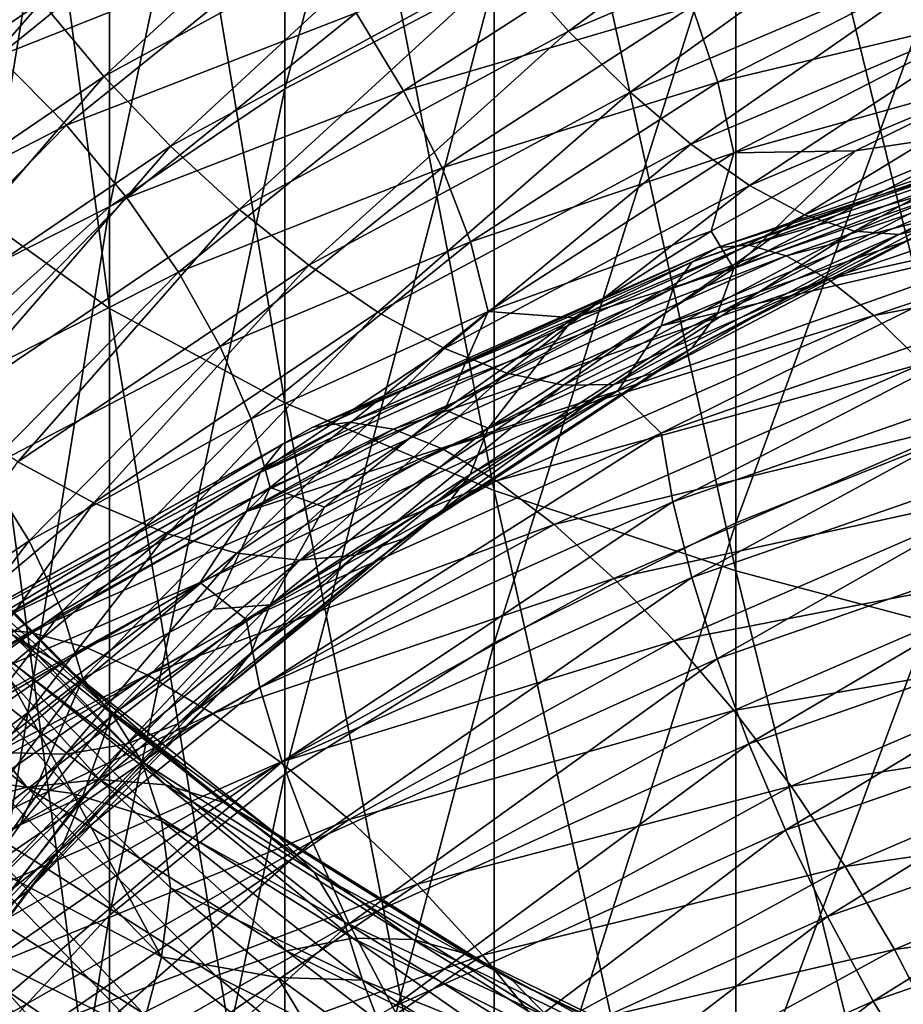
# Model space of a CAD drawing. Header units: metres. Extents: x -44 to 117, y -432 to 89.
# Tile 381 of 656: x -12.07 to -8.52, y -340.28 to -336.32. Entities that reach past the tile are written whole.
import ezdxf

# ---------------------------------------------------------------- set-up
doc = ezdxf.new("R2010")
doc.units = ezdxf.units.M
doc.layers.add('solid_125568', color=7, linetype='CONTINUOUS')

msp = doc.modelspace()

# ---------------------------------------------------------------- linework, layer by layer
at = {"layer": 'solid_125568'}
for points in [[(-11.712595, -337.478668, 233.565659), (-11.712595, -333.595612, 234.607605), (-12.270483, -333.298462, 233.29393)], [(-12.270483, -337.078247, 232.279694), (-11.712595, -337.478668, 233.565659), (-12.270483, -333.298462, 233.29393)], [(-11.007415, -336.59436, 220.563751), (-11.007415, -333.745514, 221.576523), (-10.163809, -333.392059, 220.44133)], [(-10.163809, -336.151947, 219.460175), (-11.007415, -336.59436, 220.563751), (-10.163809, -333.392059, 220.44133)], [(-11.007415, -337.858002, 234.78389), (-11.007415, -333.877106, 235.852097), (-11.712595, -333.595612, 234.607605)], [(-11.712595, -337.478668, 233.565659), (-11.007415, -337.858002, 234.78389), (-11.712595, -333.595612, 234.607605)], [(-11.712595, -337.069153, 221.748047), (-11.712595, -334.124847, 222.794754), (-11.007415, -333.745514, 221.576523)], [(-11.007415, -336.59436, 220.563751), (-11.712595, -337.069153, 221.748047), (-11.007415, -333.745514, 221.576523)], [(-10.163809, -338.211487, 235.919083), (-10.163809, -334.139404, 237.011749), (-11.007415, -333.877106, 235.852097)], [(-11.007415, -337.858002, 234.78389), (-10.163809, -338.211487, 235.919083), (-11.007415, -333.877106, 235.852097)], [(-12.270483, -337.570313, 222.998199), (-12.270483, -334.525269, 224.080719), (-11.712595, -334.124847, 222.794754)], [(-11.712595, -337.069153, 221.748047), (-12.270483, -337.570313, 222.998199), (-11.712595, -334.124847, 222.794754)], [(-9.192389, -338.534668, 236.956955), (-9.192389, -334.379242, 238.071991), (-10.163809, -334.139404, 237.011749)], [(-10.163809, -338.211487, 235.919083), (-9.192389, -338.534668, 236.956955), (-10.163809, -334.139404, 237.011749)], [(-8.105368, -338.823456, 237.88446), (-8.105368, -334.593567, 239.01947), (-9.192389, -334.379242, 238.071991)], [(-9.192389, -338.534668, 236.956955), (-8.105368, -338.823456, 237.88446), (-9.192389, -334.379242, 238.071991)], [(-9.192389, -338.342102, 217.289474), (-9.192389, -335.747467, 218.451218), (-8.105368, -335.386017, 217.549545)], [(-8.105368, -337.910217, 216.419327), (-9.192389, -338.342102, 217.289474), (-8.105368, -335.386017, 217.549545)], [(-11.986084, -336.243469, 873.961182), (-10.566459, -335.467987, 873.052734), (-11.735133, -336.544067, 874.033691)], [(-10.566459, -335.467987, 873.052734), (-10.345218, -335.786377, 873.142334), (-11.735133, -336.544067, 874.033691)], [(-10.109397, -336.086365, 873.280762), (-8.639127, -335.457214, 872.50946), (-9.864882, -336.36203, 873.463074)], [(-8.639127, -335.457214, 872.50946), (-8.43016, -335.750519, 872.707642), (-9.864882, -336.36203, 873.463074)], [(-12.16015, -336.462219, 880.138184), (-11.196254, -335.68103, 879.180115), (-12.46187, -336.203949, 880.102112)], [(-10.943403, -335.979065, 879.186462), (-11.196254, -335.68103, 879.180115), (-12.16015, -336.462219, 880.138184)], [(-10.163809, -338.825348, 218.263168), (-10.163809, -336.151947, 219.460175), (-9.192389, -335.747467, 218.451218)], [(-9.192389, -338.342102, 217.289474), (-10.163809, -338.825348, 218.263168), (-9.192389, -335.747467, 218.451218)], [(-9.864882, -336.36203, 873.463074), (-8.43016, -335.750519, 872.707642), (-9.617528, -336.607452, 873.684326)], [(-8.43016, -335.750519, 872.707642), (-8.218785, -336.013977, 872.944885), (-9.617528, -336.607452, 873.684326)], [(-11.735133, -336.544067, 874.033691), (-10.345218, -335.786377, 873.142334), (-11.467652, -336.824799, 874.154114)], [(-10.345218, -335.786377, 873.142334), (-10.109397, -336.086365, 873.280762), (-11.467652, -336.824799, 874.154114)], [(-12.214495, -335.928741, 873.939941), (-11.986084, -336.243469, 873.961182), (-13.274099, -337.122345, 874.967163)], [(-10.528633, -336.601868, 879.054443), (-9.507037, -335.942139, 878.219788), (-10.719663, -336.288513, 879.143555)], [(-9.367373, -336.262054, 878.099182), (-9.507037, -335.942139, 878.219788), (-10.528633, -336.601868, 879.054443)], [(-11.885511, -336.741058, 880.124817), (-10.943403, -335.979065, 879.186462), (-12.16015, -336.462219, 880.138184)], [(-10.719663, -336.288513, 879.143555), (-10.943403, -335.979065, 879.186462), (-11.885511, -336.741058, 880.124817)], [(-9.617528, -336.607452, 873.684326), (-8.218785, -336.013977, 872.944885), (-9.373111, -336.816589, 873.939697)], [(-8.218785, -336.013977, 872.944885), (-8.009938, -336.24115, 873.21582), (-9.373111, -336.816589, 873.939697)], [(-9.263825, -336.568054, 877.936035), (-8.166642, -336.004028, 877.198425), (-9.367373, -336.262054, 878.099182)], [(-8.110104, -336.291809, 877.000854), (-8.166642, -336.004028, 877.198425), (-9.263825, -336.568054, 877.936035)], [(-11.467652, -336.824799, 874.154114), (-10.109397, -336.086365, 873.280762), (-11.190301, -337.0802, 874.317993)], [(-10.109397, -336.086365, 873.280762), (-9.864882, -336.36203, 873.463074), (-11.190301, -337.0802, 874.317993)], [(-11.007415, -339.353912, 219.328171), (-11.007415, -336.59436, 220.563751), (-10.163809, -336.151947, 219.460175)], [(-10.163809, -338.825348, 218.263168), (-11.007415, -339.353912, 219.328171), (-10.163809, -336.151947, 219.460175)], [(-9.373111, -336.816589, 873.939697), (-8.009938, -336.24115, 873.21582), (-9.137333, -336.98349, 874.224121)], [(-8.009938, -336.24115, 873.21582), (-7.808472, -336.425598, 873.515198), (-9.137333, -336.98349, 874.224121)], [(-13.274099, -337.122345, 874.967163), (-11.986084, -336.243469, 873.961182), (-12.996194, -337.403076, 875.020386)], [(-11.986084, -336.243469, 873.961182), (-11.735133, -336.544067, 874.033691), (-12.996194, -337.403076, 875.020386)], [(-10.373959, -336.911774, 878.922241), (-9.367373, -336.262054, 878.099182), (-10.528633, -336.601868, 879.054443)], [(-9.263825, -336.568054, 877.936035), (-9.367373, -336.262054, 878.099182), (-10.373959, -336.911774, 878.922241)], [(-11.64249, -337.033722, 880.064209), (-10.719663, -336.288513, 879.143555), (-11.885511, -336.741058, 880.124817)], [(-10.528633, -336.601868, 879.054443), (-10.719663, -336.288513, 879.143555), (-11.64249, -337.033722, 880.064209)], [(-9.199697, -336.852509, 877.733154), (-8.110104, -336.291809, 877.000854), (-9.263825, -336.568054, 877.936035)], [(-9.199697, -336.852509, 877.733154), (-8.100217, -336.545166, 876.775818), (-8.110104, -336.291809, 877.000854)], [(-11.190301, -337.0802, 874.317993), (-9.864882, -336.36203, 873.463074), (-10.909706, -337.304871, 874.520874)], [(-9.864882, -336.36203, 873.463074), (-9.617528, -336.607452, 873.684326), (-10.909706, -337.304871, 874.520874)], [(-9.137333, -336.98349, 874.224121), (-7.808472, -336.425598, 873.515198), (-8.915899, -337.102081, 874.532593)], [(-7.808472, -336.425598, 873.515198), (-7.619244, -336.560883, 873.837524), (-8.915899, -337.102081, 874.532593)], [(-11.885511, -336.741058, 880.124817), (-12.16015, -336.462219, 880.138184), (-12.990013, -337.309692, 881.163025)], [(-12.996194, -337.403076, 875.020386), (-11.735133, -336.544067, 874.033691), (-12.699991, -337.662231, 875.120605)], [(-11.735133, -336.544067, 874.033691), (-11.467652, -336.824799, 874.154114), (-12.699991, -337.662231, 875.120605)], [(-9.199697, -336.852509, 877.733154), (-8.71006, -336.843903, 877.16803), (-8.100217, -336.545166, 876.775818)], [(-8.110712, -336.754364, 876.501221), (-8.100217, -336.545166, 876.775818), (-8.71006, -336.843903, 877.16803)], [(-11.712595, -339.921143, 220.471085), (-11.712595, -337.069153, 221.748047), (-11.007415, -336.59436, 220.563751)], [(-11.007415, -339.353912, 219.328171), (-11.712595, -339.921143, 220.471085), (-11.007415, -336.59436, 220.563751)], [(-10.259287, -337.210785, 878.750183), (-9.263825, -336.568054, 877.936035), (-10.373959, -336.911774, 878.922241)], [(-9.199697, -336.852509, 877.733154), (-9.263825, -336.568054, 877.936035), (-10.259287, -337.210785, 878.750183)], [(-8.915899, -337.102081, 874.532593), (-7.619244, -336.560883, 873.837524), (-8.714145, -337.167755, 874.859741)], [(-7.619244, -336.560883, 873.837524), (-7.446818, -336.641968, 874.177185), (-8.714145, -337.167755, 874.859741)], [(-11.435006, -337.33313, 879.959778), (-10.528633, -336.601868, 879.054443), (-11.64249, -337.033722, 880.064209)], [(-10.373959, -336.911774, 878.922241), (-10.528633, -336.601868, 879.054443), (-11.435006, -337.33313, 879.959778)], [(-10.909706, -337.304871, 874.520874), (-9.617528, -336.607452, 873.684326), (-10.632427, -337.493317, 874.758179)], [(-9.617528, -336.607452, 873.684326), (-9.373111, -336.816589, 873.939697), (-10.632427, -337.493317, 874.758179)], [(-7.534161, -336.639679, 867.511414), (-7.617979, -336.688843, 867.164795), (-9.367886, -337.290497, 867.832581)], [(-9.264787, -337.232697, 868.17395), (-7.534161, -336.639679, 867.511414), (-9.367886, -337.290497, 867.832581)], [(-7.430762, -336.641541, 867.866028), (-7.534161, -336.639679, 867.511414), (-9.264787, -337.232697, 868.17395)], [(-9.137591, -337.224335, 868.521606), (-7.430762, -336.641541, 867.866028), (-9.264787, -337.232697, 868.17395)], [(-7.309731, -336.695526, 868.220703), (-7.430762, -336.641541, 867.866028), (-9.137591, -337.224335, 868.521606)], [(-8.714145, -337.167755, 874.859741), (-7.446818, -336.641968, 874.177185), (-8.535539, -337.181274, 875.197998)], [(-7.446818, -336.641968, 874.177185), (-7.294177, -336.669281, 874.526367), (-8.535539, -337.181274, 875.197998)], [(-8.535539, -337.181274, 875.197998), (-7.294177, -336.669281, 874.526367), (-8.383028, -337.144653, 875.539368)], [(-7.617979, -336.688843, 867.164795), (-7.680265, -336.787994, 866.833984), (-9.444481, -337.396393, 867.505432)], [(-9.367886, -337.290497, 867.832581), (-7.617979, -336.688843, 867.164795), (-9.444481, -337.396393, 867.505432)], [(-8.988698, -337.266632, 868.86792), (-7.309731, -336.695526, 868.220703), (-9.137591, -337.224335, 868.521606)], [(-7.173012, -336.802704, 868.567444), (-7.309731, -336.695526, 868.220703), (-8.988698, -337.266632, 868.86792)], [(-12.696613, -337.567841, 881.128357), (-11.885511, -336.741058, 880.124817), (-12.990013, -337.309692, 881.163025)], [(-11.64249, -337.033722, 880.064209), (-11.885511, -336.741058, 880.124817), (-12.696613, -337.567841, 881.128357)], [(-9.200385, -337.317963, 877.231262), (-8.110712, -336.754364, 876.501221), (-8.71006, -336.843903, 877.16803)], [(-8.167758, -336.929169, 876.199036), (-8.110712, -336.754364, 876.501221), (-9.200385, -337.317963, 877.231262)], [(-7.680265, -336.787994, 866.833984), (-7.719001, -336.935669, 866.527649), (-9.492091, -337.548737, 867.200928)], [(-9.444481, -337.396393, 867.505432), (-7.680265, -336.787994, 866.833984), (-9.492091, -337.548737, 867.200928)], [(-12.699991, -337.662231, 875.120605), (-11.467652, -336.824799, 874.154114), (-12.392848, -337.894989, 875.263794)], [(-11.467652, -336.824799, 874.154114), (-11.190301, -337.0802, 874.317993), (-12.392848, -337.894989, 875.263794)], [(-10.632427, -337.493317, 874.758179), (-9.373111, -336.816589, 873.939697), (-10.364949, -337.640015, 875.02533)], [(-9.373111, -336.816589, 873.939697), (-9.137333, -336.98349, 874.224121), (-10.364949, -337.640015, 875.02533)], [(-8.820508, -337.360901, 869.204956), (-7.173012, -336.802704, 868.567444), (-8.988698, -337.266632, 868.86792)], [(-7.022875, -336.96286, 868.898743), (-7.173012, -336.802704, 868.567444), (-8.820508, -337.360901, 869.204956)], [(-10.188274, -337.491486, 878.541321), (-9.199697, -336.852509, 877.733154), (-10.259287, -337.210785, 878.750183)], [(-10.188274, -337.491486, 878.541321), (-9.291583, -337.167999, 877.5849), (-9.199697, -336.852509, 877.733154)], [(-9.200385, -337.317963, 877.231262), (-8.71006, -336.843903, 877.16803), (-9.291583, -337.167999, 877.5849)], [(-9.199697, -336.852509, 877.733154), (-9.291583, -337.167999, 877.5849), (-8.71006, -336.843903, 877.16803)], [(-11.267013, -337.63205, 879.814941), (-10.373959, -336.911774, 878.922241), (-11.435006, -337.33313, 879.959778)], [(-10.259287, -337.210785, 878.750183), (-10.373959, -336.911774, 878.922241), (-11.267013, -337.63205, 879.814941)], [(-9.492091, -337.548737, 867.200928), (-7.719001, -336.935669, 866.527649), (-7.863625, -337.171326, 866.296631)], [(-9.2651, -337.498871, 876.932373), (-8.167758, -336.929169, 876.199036), (-9.200385, -337.317963, 877.231262)], [(-8.259484, -337.059937, 875.875732), (-8.167758, -336.929169, 876.199036), (-9.2651, -337.498871, 876.932373)], [(-10.364949, -337.640015, 875.02533), (-9.137333, -336.98349, 874.224121), (-10.113763, -337.739471, 875.31781)], [(-9.137333, -336.98349, 874.224121), (-8.915899, -337.102081, 874.532593), (-10.113763, -337.739471, 875.31781)], [(-8.635818, -337.507141, 869.52533), (-7.022875, -336.96286, 868.898743), (-8.820508, -337.360901, 869.204956)], [(-6.862891, -337.170868, 869.208069), (-7.022875, -336.96286, 868.898743), (-8.635818, -337.507141, 869.52533)], [(-12.43699, -337.842499, 881.048706), (-11.64249, -337.033722, 880.064209), (-12.696613, -337.567841, 881.128357)], [(-11.435006, -337.33313, 879.959778), (-11.64249, -337.033722, 880.064209), (-12.43699, -337.842499, 881.048706)], [(-12.270483, -340.519897, 221.677521), (-12.270483, -337.570313, 222.998199), (-11.712595, -337.069153, 221.748047)], [(-11.712595, -339.921143, 220.471085), (-12.270483, -340.519897, 221.677521), (-11.712595, -337.069153, 221.748047)], [(-9.369162, -337.638519, 876.614929), (-8.259484, -337.059937, 875.875732), (-9.2651, -337.498871, 876.932373)], [(-8.383028, -337.144653, 875.539368), (-8.259484, -337.059937, 875.875732), (-9.369162, -337.638519, 876.614929)], [(-12.392848, -337.894989, 875.263794), (-11.190301, -337.0802, 874.317993), (-12.082095, -338.096466, 875.445984)], [(-11.712595, -341.266846, 232.218948), (-11.712595, -337.478668, 233.565659), (-12.270483, -337.078247, 232.279694)], [(-12.270483, -340.765686, 230.968811), (-11.712595, -341.266846, 232.218948), (-12.270483, -337.078247, 232.279694)], [(-11.190301, -337.0802, 874.317993), (-10.909706, -337.304871, 874.520874), (-12.082095, -338.096466, 875.445984)], [(-10.113763, -337.739471, 875.31781), (-8.915899, -337.102081, 874.532593), (-9.884914, -337.787506, 875.630493)], [(-8.915899, -337.102081, 874.532593), (-8.714145, -337.167755, 874.859741), (-9.884914, -337.787506, 875.630493)], [(-9.509317, -337.734711, 876.286865), (-8.383028, -337.144653, 875.539368), (-9.369162, -337.638519, 876.614929)], [(-8.535539, -337.181274, 875.197998), (-8.383028, -337.144653, 875.539368), (-9.509317, -337.734711, 876.286865)], [(-10.188274, -337.491486, 878.541321), (-9.843151, -337.516266, 878.025269), (-9.291583, -337.167999, 877.5849)], [(-9.884914, -337.787506, 875.630493), (-8.714145, -337.167755, 874.859741), (-9.682323, -337.785126, 875.956116)], [(-9.200385, -337.317963, 877.231262), (-9.291583, -337.167999, 877.5849), (-9.843151, -337.516266, 878.025269)], [(-8.714145, -337.167755, 874.859741), (-8.535539, -337.181274, 875.197998), (-9.682323, -337.785126, 875.956116)], [(-9.682323, -337.785126, 875.956116), (-8.535539, -337.181274, 875.197998), (-9.509317, -337.734711, 876.286865)], [(-9.666851, -337.810455, 866.993225), (-7.863625, -337.171326, 866.296631), (-9.492737, -337.981079, 866.690491)], [(-9.492091, -337.548737, 867.200928), (-7.863625, -337.171326, 866.296631), (-9.666851, -337.810455, 866.993225)], [(-7.863625, -337.171326, 866.296631), (-7.719538, -337.365662, 866.019226), (-9.492737, -337.981079, 866.690491)], [(-8.439034, -337.700531, 869.822815), (-6.862891, -337.170868, 869.208069), (-8.635818, -337.507141, 869.52533)], [(-11.142473, -337.92337, 879.633057), (-10.259287, -337.210785, 878.750183), (-11.267013, -337.63205, 879.814941)], [(-10.188274, -337.491486, 878.541321), (-10.259287, -337.210785, 878.750183), (-11.142473, -337.92337, 879.633057)], [(-9.264787, -337.232697, 868.17395), (-9.367886, -337.290497, 867.832581), (-11.01575, -338.024719, 868.616516)], [(-10.894495, -337.956696, 868.951477), (-9.264787, -337.232697, 868.17395), (-11.01575, -338.024719, 868.616516)], [(-9.137591, -337.224335, 868.521606), (-9.264787, -337.232697, 868.17395), (-10.894495, -337.956696, 868.951477)], [(-10.744887, -337.936096, 869.290894), (-9.137591, -337.224335, 868.521606), (-10.894495, -337.956696, 868.951477)], [(-8.988698, -337.266632, 868.86792), (-9.137591, -337.224335, 868.521606), (-10.744887, -337.936096, 869.290894)], [(-10.569756, -337.964447, 869.627136), (-8.988698, -337.266632, 868.86792), (-10.744887, -337.936096, 869.290894)], [(-8.820508, -337.360901, 869.204956), (-8.988698, -337.266632, 868.86792), (-10.569756, -337.964447, 869.627136)], [(-12.082095, -338.096466, 875.445984), (-10.909706, -337.304871, 874.520874), (-11.774998, -338.26178, 875.663025)], [(-10.909706, -337.304871, 874.520874), (-10.632427, -337.493317, 874.758179), (-11.774998, -338.26178, 875.663025)], [(-9.367886, -337.290497, 867.832581), (-9.444481, -337.396393, 867.505432), (-11.105821, -338.138672, 868.293701)], [(-11.01575, -338.024719, 868.616516), (-9.367886, -337.290497, 867.832581), (-11.105821, -338.138672, 868.293701)], [(-12.215336, -338.126862, 880.927734), (-11.435006, -337.33313, 879.959778), (-12.43699, -337.842499, 881.048706)], [(-11.267013, -337.63205, 879.814941), (-11.435006, -337.33313, 879.959778), (-12.215336, -338.126862, 880.927734)], [(-10.189034, -337.960175, 878.036926), (-9.200385, -337.317963, 877.231262), (-9.843151, -337.516266, 878.025269)], [(-9.2651, -337.498871, 876.932373), (-9.200385, -337.317963, 877.231262), (-10.189034, -337.960175, 878.036926)], [(-10.371925, -338.043274, 869.952515), (-8.820508, -337.360901, 869.204956), (-10.569756, -337.964447, 869.627136)], [(-8.635818, -337.507141, 869.52533), (-8.820508, -337.360901, 869.204956), (-10.371925, -338.043274, 869.952515)], [(-9.492737, -337.981079, 866.690491), (-7.719538, -337.365662, 866.019226), (-9.445581, -338.257019, 866.489746)], [(-7.719538, -337.365662, 866.019226), (-7.681182, -337.64389, 865.822388), (-9.445581, -338.257019, 866.489746)], [(-9.444481, -337.396393, 867.505432), (-9.492091, -337.548737, 867.200928), (-11.161787, -338.29657, 867.991394)], [(-11.105821, -338.138672, 868.293701), (-9.444481, -337.396393, 867.505432), (-11.161787, -338.29657, 867.991394)], [(-11.774998, -338.26178, 875.663025), (-10.632427, -337.493317, 874.758179), (-11.478757, -338.385956, 875.910889)], [(-11.007415, -341.741638, 233.403259), (-11.007415, -337.858002, 234.78389), (-11.712595, -337.478668, 233.565659)], [(-11.712595, -341.266846, 232.218948), (-11.007415, -341.741638, 233.403259), (-11.712595, -337.478668, 233.565659)], [(-10.632427, -337.493317, 874.758179), (-10.364949, -337.640015, 875.02533), (-11.478757, -338.385956, 875.910889)], [(-11.065353, -338.199982, 879.417603), (-10.188274, -337.491486, 878.541321), (-11.142473, -337.92337, 879.633057)], [(-11.065353, -338.199982, 879.417603), (-10.36273, -337.887268, 878.487976), (-10.188274, -337.491486, 878.541321)], [(-10.154696, -338.172913, 870.259705), (-8.635818, -337.507141, 869.52533), (-10.371925, -338.043274, 869.952515)], [(-10.188274, -337.491486, 878.541321), (-10.36273, -337.887268, 878.487976), (-9.843151, -337.516266, 878.025269)], [(-10.260706, -338.147827, 877.741638), (-9.2651, -337.498871, 876.932373), (-10.189034, -337.960175, 878.036926)], [(-9.369162, -337.638519, 876.614929), (-9.2651, -337.498871, 876.932373), (-10.260706, -338.147827, 877.741638)], [(-8.439034, -337.700531, 869.822815), (-8.635818, -337.507141, 869.52533), (-10.154696, -338.172913, 870.259705)], [(-11.161787, -338.29657, 867.991394), (-9.492091, -337.548737, 867.200928), (-9.666851, -337.810455, 866.993225)], [(-10.189034, -337.960175, 878.036926), (-9.843151, -337.516266, 878.025269), (-10.36273, -337.887268, 878.487976)], [(-12.035876, -338.413971, 880.769165), (-11.267013, -337.63205, 879.814941), (-12.215336, -338.126862, 880.927734)], [(-11.142473, -337.92337, 879.633057), (-11.267013, -337.63205, 879.814941), (-12.035876, -338.413971, 880.769165)], [(-11.478757, -338.385956, 875.910889), (-10.364949, -337.640015, 875.02533), (-11.200575, -338.46402, 876.185364)], [(-10.364949, -337.640015, 875.02533), (-10.113763, -337.739471, 875.31781), (-11.200575, -338.46402, 876.185364)], [(-10.375961, -338.297455, 877.430847), (-9.369162, -337.638519, 876.614929), (-10.260706, -338.147827, 877.741638)], [(-9.509317, -337.734711, 876.286865), (-9.369162, -337.638519, 876.614929), (-10.375961, -338.297455, 877.430847)], [(-9.445581, -338.257019, 866.489746), (-7.681182, -337.64389, 865.822388), (-9.369465, -338.562378, 866.331604)], [(-7.681182, -337.64389, 865.822388), (-7.619295, -337.953674, 865.669983), (-9.369465, -338.562378, 866.331604)], [(-9.923256, -338.348877, 870.54303), (-8.439034, -337.700531, 869.822815), (-10.154696, -338.172913, 870.259705)], [(-8.234959, -337.934998, 870.091736), (-8.439034, -337.700531, 869.822815), (-9.923256, -338.348877, 870.54303)], [(-11.200575, -338.46402, 876.185364), (-10.113763, -337.739471, 875.31781), (-10.947145, -338.49231, 876.481812)], [(-10.113763, -337.739471, 875.31781), (-9.884914, -337.787506, 875.630493), (-10.947145, -338.49231, 876.481812)], [(-10.53119, -338.406433, 877.112183), (-9.509317, -337.734711, 876.286865), (-10.375961, -338.297455, 877.430847)], [(-9.682323, -337.785126, 875.956116), (-9.509317, -337.734711, 876.286865), (-10.53119, -338.406433, 877.112183)], [(-10.947145, -338.49231, 876.481812), (-9.884914, -337.787506, 875.630493), (-10.72279, -338.47226, 876.793274)], [(-10.72279, -338.47226, 876.793274), (-9.682323, -337.785126, 875.956116), (-10.53119, -338.406433, 877.112183)], [(-9.884914, -337.787506, 875.630493), (-9.682323, -337.785126, 875.956116), (-10.72279, -338.47226, 876.793274)], [(-11.347314, -338.582611, 867.804016), (-9.666851, -337.810455, 866.993225), (-11.162535, -338.731628, 867.478516)], [(-11.161787, -338.29657, 867.991394), (-9.666851, -337.810455, 866.993225), (-11.347314, -338.582611, 867.804016)], [(-9.666851, -337.810455, 866.993225), (-9.492737, -337.981079, 866.690491), (-11.162535, -338.731628, 867.478516)], [(-10.163809, -342.184052, 234.506836), (-10.163809, -338.211487, 235.919083), (-11.007415, -337.858002, 234.78389)], [(-11.007415, -341.741638, 233.403259), (-10.163809, -342.184052, 234.506836), (-11.007415, -337.858002, 234.78389)], [(-11.065353, -338.199982, 879.417603), (-10.847503, -338.278931, 878.970886), (-10.36273, -337.887268, 878.487976)], [(-10.189034, -337.960175, 878.036926), (-10.36273, -337.887268, 878.487976), (-10.847503, -338.278931, 878.970886)], [(-10.744887, -337.936096, 869.290894), (-10.894495, -337.956696, 868.951477), (-12.403782, -338.804474, 869.83844)], [(-12.233417, -338.769806, 870.168274), (-10.744887, -337.936096, 869.290894), (-12.403782, -338.804474, 869.83844)], [(-10.569756, -337.964447, 869.627136), (-10.744887, -337.936096, 869.290894), (-12.233417, -338.769806, 870.168274)], [(-11.902841, -338.697052, 880.576721), (-11.142473, -337.92337, 879.633057), (-12.035876, -338.413971, 880.769165)], [(-11.065353, -338.199982, 879.417603), (-11.142473, -337.92337, 879.633057), (-11.902841, -338.697052, 880.576721)], [(-9.683259, -338.565491, 870.796997), (-8.234959, -337.934998, 870.091736), (-9.923256, -338.348877, 870.54303)], [(-8.028376, -338.204437, 870.326233), (-8.234959, -337.934998, 870.091736), (-9.683259, -338.565491, 870.796997)], [(-9.192389, -340.836365, 215.925568), (-9.192389, -338.342102, 217.289474), (-8.105368, -337.910217, 216.419327)], [(-8.105368, -340.336853, 215.092422), (-9.192389, -340.836365, 215.925568), (-8.105368, -337.910217, 216.419327)], [(-10.894495, -337.956696, 868.951477), (-11.01575, -338.024719, 868.616516), (-12.541853, -338.884338, 869.510925)], [(-12.403782, -338.804474, 869.83844), (-10.894495, -337.956696, 868.951477), (-12.541853, -338.884338, 869.510925)], [(-12.033981, -338.782074, 870.492859), (-10.569756, -337.964447, 869.627136), (-12.233417, -338.769806, 870.168274)], [(-10.371925, -338.043274, 869.952515), (-10.569756, -337.964447, 869.627136), (-12.033981, -338.782074, 870.492859)], [(-11.162535, -338.731628, 867.478516), (-9.492737, -337.981079, 866.690491), (-11.107093, -339.004852, 867.27301)], [(-9.492737, -337.981079, 866.690491), (-9.445581, -338.257019, 866.489746), (-11.107093, -339.004852, 867.27301)], [(-11.066175, -338.67218, 878.910339), (-10.189034, -337.960175, 878.036926), (-10.847503, -338.278931, 878.970886)], [(-10.260706, -338.147827, 877.741638), (-10.189034, -337.960175, 878.036926), (-11.066175, -338.67218, 878.910339)], [(-9.369465, -338.562378, 866.331604), (-7.619295, -337.953674, 865.669983), (-9.266788, -338.889587, 866.218689)], [(-7.619295, -337.953674, 865.669983), (-7.535824, -338.287384, 865.564209), (-9.266788, -338.889587, 866.218689)], [(-11.01575, -338.024719, 868.616516), (-11.105821, -338.138672, 868.293701), (-12.644403, -339.007538, 869.193115)], [(-12.541853, -338.884338, 869.510925), (-11.01575, -338.024719, 868.616516), (-12.644403, -339.007538, 869.193115)], [(-11.808699, -338.843109, 870.804688), (-10.371925, -338.043274, 869.952515), (-12.033981, -338.782074, 870.492859)], [(-10.154696, -338.172913, 870.259705), (-10.371925, -338.043274, 869.952515), (-11.808699, -338.843109, 870.804688)], [(-12.082095, -338.096466, 875.445984), (-11.774998, -338.26178, 875.663025), (-12.788709, -339.111786, 876.645447)], [(-12.035876, -338.413971, 880.769165), (-12.215336, -338.126862, 880.927734), (-12.86045, -338.973389, 881.949341)], [(-11.105821, -338.138672, 868.293701), (-11.161787, -338.29657, 867.991394), (-12.708107, -339.171844, 868.893311)], [(-12.644403, -339.007538, 869.193115), (-11.105821, -338.138672, 868.293701), (-12.708107, -339.171844, 868.893311)], [(-11.561332, -338.953583, 871.096741), (-10.154696, -338.172913, 870.259705), (-11.808699, -338.843109, 870.804688)], [(-9.923256, -338.348877, 870.54303), (-10.154696, -338.172913, 870.259705), (-11.561332, -338.953583, 871.096741)], [(-11.14402, -338.867249, 878.61908), (-10.260706, -338.147827, 877.741638), (-11.066175, -338.67218, 878.910339)], [(-10.375961, -338.297455, 877.430847), (-10.260706, -338.147827, 877.741638), (-11.14402, -338.867249, 878.61908)], [(-11.887283, -338.923889, 900.066956), (-12.592839, -338.203186, 898.98114), (-12.103231, -338.792236, 900.371521)], [(-12.40774, -338.385651, 898.688843), (-12.592839, -338.203186, 898.98114), (-11.887283, -338.923889, 900.066956)], [(-11.820463, -338.969238, 880.354187), (-11.065353, -338.199982, 879.417603), (-11.902841, -338.697052, 880.576721)], [(-11.820463, -338.969238, 880.354187), (-11.294764, -338.688843, 879.471436), (-11.065353, -338.199982, 879.417603)], [(-11.065353, -338.199982, 879.417603), (-11.294764, -338.688843, 879.471436), (-10.847503, -338.278931, 878.970886)], [(-9.192389, -342.588531, 235.515793), (-9.192389, -338.534668, 236.956955), (-10.163809, -338.211487, 235.919083)], [(-10.163809, -342.184052, 234.506836), (-9.192389, -342.588531, 235.515793), (-10.163809, -338.211487, 235.919083)], [(-9.440345, -338.817047, 871.016174), (-8.028376, -338.204437, 870.326233), (-9.683259, -338.565491, 870.796997)], [(-7.824155, -338.502808, 870.520508), (-8.028376, -338.204437, 870.326233), (-9.440345, -338.817047, 871.016174)], [(-12.788709, -339.111786, 876.645447), (-11.774998, -338.26178, 875.663025), (-12.466946, -339.211304, 876.872009)], [(-11.774998, -338.26178, 875.663025), (-11.478757, -338.385956, 875.910889), (-12.466946, -339.211304, 876.872009)], [(-11.107093, -339.004852, 867.27301), (-9.445581, -338.257019, 866.489746), (-11.017576, -339.304871, 867.108032)], [(-9.445581, -338.257019, 866.489746), (-9.369465, -338.562378, 866.331604), (-11.017576, -339.304871, 867.108032)], [(-12.708107, -339.171844, 868.893311), (-11.161787, -338.29657, 867.991394), (-11.347314, -338.582611, 867.804016)], [(-11.066175, -338.67218, 878.910339), (-10.847503, -338.278931, 878.970886), (-11.294764, -338.688843, 879.471436)], [(-11.269209, -339.027679, 878.315552), (-10.375961, -338.297455, 877.430847), (-11.14402, -338.867249, 878.61908)], [(-10.53119, -338.406433, 877.112183), (-10.375961, -338.297455, 877.430847), (-11.269209, -339.027679, 878.315552)], [(-9.266788, -338.889587, 866.218689), (-7.535824, -338.287384, 865.564209), (-9.139952, -339.231201, 866.153381)], [(-7.535824, -338.287384, 865.564209), (-7.432716, -338.63736, 865.507446), (-9.139952, -339.231201, 866.153381)], [(-10.163809, -341.395325, 216.857864), (-10.163809, -338.825348, 218.263168), (-9.192389, -338.342102, 217.289474)], [(-9.192389, -340.836365, 215.925568), (-10.163809, -341.395325, 216.857864), (-9.192389, -338.342102, 217.289474)], [(-11.297793, -339.109436, 871.363525), (-9.923256, -338.348877, 870.54303), (-11.561332, -338.953583, 871.096741)], [(-9.683259, -338.565491, 870.796997), (-9.923256, -338.348877, 870.54303), (-11.297793, -339.109436, 871.363525)], [(-12.67151, -339.248016, 881.776184), (-12.035876, -338.413971, 880.769165), (-12.86045, -338.973389, 881.949341)], [(-11.902841, -338.697052, 880.576721), (-12.035876, -338.413971, 880.769165), (-12.67151, -339.248016, 881.776184)], [(-12.466946, -339.211304, 876.872009), (-11.478757, -338.385956, 875.910889), (-12.164812, -339.265991, 877.126709)], [(-11.712532, -339.095245, 899.759644), (-12.40774, -338.385651, 898.688843), (-11.887283, -338.923889, 900.066956)], [(-12.270599, -338.600494, 898.3974), (-12.40774, -338.385651, 898.688843), (-11.712532, -339.095245, 899.759644)], [(-11.478757, -338.385956, 875.910889), (-11.200575, -338.46402, 876.185364), (-12.164812, -339.265991, 877.126709)], [(-11.437811, -339.150696, 878.007141), (-10.53119, -338.406433, 877.112183), (-11.269209, -339.027679, 878.315552)], [(-10.72279, -338.47226, 876.793274), (-10.53119, -338.406433, 877.112183), (-11.437811, -339.150696, 878.007141)], [(-12.164812, -339.265991, 877.126709), (-11.200575, -338.46402, 876.185364), (-11.889574, -339.272736, 877.405396)], [(-11.200575, -338.46402, 876.185364), (-10.947145, -338.49231, 876.481812), (-11.889574, -339.272736, 877.405396)], [(-11.889574, -339.272736, 877.405396), (-10.947145, -338.49231, 876.481812), (-11.645911, -339.233337, 877.701294)], [(-11.645911, -339.233337, 877.701294), (-10.72279, -338.47226, 876.793274), (-11.437811, -339.150696, 878.007141)], [(-10.947145, -338.49231, 876.481812), (-10.72279, -338.47226, 876.793274), (-11.645911, -339.233337, 877.701294)], [(-9.200231, -339.0979, 871.195129), (-7.824155, -338.502808, 870.520508), (-9.440345, -338.817047, 871.016174)], [(-7.627171, -338.824066, 870.668823), (-7.824155, -338.502808, 870.520508), (-9.200231, -339.0979, 871.195129)], [(-8.105368, -342.950012, 236.417465), (-8.105368, -338.823456, 237.88446), (-9.192389, -338.534668, 236.956955)], [(-9.192389, -342.588531, 235.515793), (-8.105368, -342.950012, 236.417465), (-9.192389, -338.534668, 236.956955)], [(-11.024529, -339.30542, 871.600098), (-9.683259, -338.565491, 870.796997), (-11.297793, -339.109436, 871.363525)], [(-9.440345, -338.817047, 871.016174), (-9.683259, -338.565491, 870.796997), (-11.024529, -339.30542, 871.600098)], [(-11.017576, -339.304871, 867.108032), (-9.369465, -338.562378, 866.331604), (-10.896812, -339.624298, 866.98645)], [(-9.369465, -338.562378, 866.331604), (-9.266788, -338.889587, 866.218689), (-10.896812, -339.624298, 866.98645)], [(-12.88776, -339.477295, 868.720642), (-11.347314, -338.582611, 867.804016), (-12.708947, -339.610016, 868.377563)], [(-12.708107, -339.171844, 868.893311), (-11.347314, -338.582611, 867.804016), (-12.88776, -339.477295, 868.720642)], [(-11.347314, -338.582611, 867.804016), (-11.162535, -338.731628, 867.478516), (-12.708947, -339.610016, 868.377563)], [(-11.583076, -339.302429, 899.456665), (-12.270599, -338.600494, 898.3974), (-11.712532, -339.095245, 899.759644)], [(-12.185757, -338.843475, 898.113464), (-12.270599, -338.600494, 898.3974), (-11.583076, -339.302429, 899.456665)], [(-9.139952, -339.231201, 866.153381), (-7.432716, -338.63736, 865.507446), (-8.991354, -339.579681, 866.138367)], [(-7.432716, -338.63736, 865.507446), (-7.311915, -338.995972, 865.502075), (-8.991354, -339.579681, 866.138367)], [(-12.642207, -338.664185, 900.944336), (-12.956175, -338.674683, 901.19928), (-12.044968, -339.405945, 902.31073)], [(-12.044968, -339.405945, 902.31073), (-12.956175, -338.674683, 901.19928), (-12.355897, -339.487305, 902.56366)], [(-12.531451, -339.522369, 881.572571), (-11.902841, -338.697052, 880.576721), (-12.67151, -339.248016, 881.776184)], [(-11.753026, -339.374908, 902.031677), (-12.642207, -338.664185, 900.944336), (-12.044968, -339.405945, 902.31073)], [(-12.356266, -338.704346, 900.666321), (-12.642207, -338.664185, 900.944336), (-11.753026, -339.374908, 902.031677)], [(-11.820463, -338.969238, 880.354187), (-11.902841, -338.697052, 880.576721), (-12.531451, -339.522369, 881.572571)], [(-11.821338, -339.445221, 879.843811), (-11.066175, -338.67218, 878.910339), (-11.70322, -339.11557, 879.988586)], [(-11.14402, -338.867249, 878.61908), (-11.066175, -338.67218, 878.910339), (-11.821338, -339.445221, 879.843811)], [(-11.820463, -338.969238, 880.354187), (-11.70322, -339.11557, 879.988586), (-11.294764, -338.688843, 879.471436)], [(-11.066175, -338.67218, 878.910339), (-11.294764, -338.688843, 879.471436), (-11.70322, -339.11557, 879.988586)], [(-12.708947, -339.610016, 868.377563), (-11.162535, -338.731628, 867.478516), (-12.645833, -339.880066, 868.166504)], [(-11.162535, -338.731628, 867.478516), (-11.107093, -339.004852, 867.27301), (-12.645833, -339.880066, 868.166504)], [(-11.48712, -339.396667, 901.731506), (-12.356266, -338.704346, 900.666321), (-11.753026, -339.374908, 902.031677)], [(-12.103231, -338.792236, 900.371521), (-12.356266, -338.704346, 900.666321), (-11.48712, -339.396667, 901.731506)], [(-12.033981, -338.782074, 870.492859), (-12.233417, -338.769806, 870.168274), (-13.586013, -339.716339, 871.146301)], [(-13.364491, -339.710541, 871.457764), (-12.033981, -338.782074, 870.492859), (-13.586013, -339.716339, 871.146301)], [(-11.808699, -338.843109, 870.804688), (-12.033981, -338.782074, 870.492859), (-13.364491, -339.710541, 871.457764)], [(-11.251812, -339.468597, 901.416931), (-12.103231, -338.792236, 900.371521), (-11.48712, -339.396667, 901.731506)], [(-11.887283, -338.923889, 900.066956), (-12.103231, -338.792236, 900.371521), (-11.251812, -339.468597, 901.416931)], [(-10.747968, -339.536316, 871.801514), (-9.440345, -338.817047, 871.016174), (-11.024529, -339.30542, 871.600098)], [(-9.200231, -339.0979, 871.195129), (-9.440345, -338.817047, 871.016174), (-10.747968, -339.536316, 871.801514)], [(-13.114261, -339.751617, 871.754333), (-11.808699, -338.843109, 870.804688), (-13.364491, -339.710541, 871.457764)], [(-11.561332, -338.953583, 871.096741), (-11.808699, -338.843109, 870.804688), (-13.114261, -339.751617, 871.754333)], [(-12.185757, -338.843475, 898.113464), (-11.860369, -339.431488, 898.337952), (-12.214707, -339.036102, 897.748901)], [(-11.503001, -339.541443, 899.1651), (-11.860369, -339.431488, 898.337952), (-12.185757, -338.843475, 898.113464)], [(-11.503001, -339.541443, 899.1651), (-12.185757, -338.843475, 898.113464), (-11.583076, -339.302429, 899.456665)], [(-11.007415, -342.006714, 217.877579), (-11.007415, -339.353912, 219.328171), (-10.163809, -338.825348, 218.263168)], [(-10.163809, -341.395325, 216.857864), (-11.007415, -342.006714, 217.877579), (-10.163809, -338.825348, 218.263168)], [(-8.968641, -339.402435, 871.328552), (-7.627171, -338.824066, 870.668823), (-9.200231, -339.0979, 871.195129)], [(-7.442294, -339.16214, 870.765442), (-7.627171, -338.824066, 870.668823), (-8.968641, -339.402435, 871.328552)], [(-11.904499, -339.648193, 879.556885), (-11.14402, -338.867249, 878.61908), (-11.821338, -339.445221, 879.843811)], [(-11.269209, -339.027679, 878.315552), (-11.14402, -338.867249, 878.61908), (-11.904499, -339.648193, 879.556885)], [(-10.896812, -339.624298, 866.98645), (-9.266788, -338.889587, 866.218689), (-10.74763, -339.955872, 866.910889)], [(-9.266788, -338.889587, 866.218689), (-9.139952, -339.231201, 866.153381), (-10.74763, -339.955872, 866.910889)], [(-11.051006, -339.586914, 901.095215), (-11.887283, -338.923889, 900.066956), (-11.251812, -339.468597, 901.416931)], [(-11.712532, -339.095245, 899.759644), (-11.887283, -338.923889, 900.066956), (-11.051006, -339.586914, 901.095215)], [(-12.839505, -339.840546, 872.029175), (-11.561332, -338.953583, 871.096741), (-13.114261, -339.751617, 871.754333)], [(-11.297793, -339.109436, 871.363525), (-11.561332, -338.953583, 871.096741), (-12.839505, -339.840546, 872.029175)], [(-12.444729, -339.789856, 881.342407), (-11.820463, -338.969238, 880.354187), (-12.531451, -339.522369, 881.572571)], [(-12.444729, -339.789856, 881.342407), (-12.072379, -339.558533, 880.522034), (-11.820463, -338.969238, 880.354187)], [(-11.820463, -338.969238, 880.354187), (-12.072379, -339.558533, 880.522034), (-11.70322, -339.11557, 879.988586)], [(-12.645833, -339.880066, 868.166504), (-11.107093, -339.004852, 867.27301), (-12.543905, -340.173889, 867.993652)], [(-11.107093, -339.004852, 867.27301), (-11.017576, -339.304871, 867.108032), (-12.543905, -340.173889, 867.993652)], [(-8.991354, -339.579681, 866.138367), (-7.311915, -338.995972, 865.502075), (-8.823396, -339.927582, 866.176025)], [(-7.311915, -338.995972, 865.502075), (-7.17537, -339.355621, 865.550476), (-8.823396, -339.927582, 866.176025)], [(-12.186564, -339.387726, 897.600891), (-12.214707, -339.036102, 897.748901), (-11.860369, -339.431488, 898.337952)], [(-12.038239, -339.820313, 879.261169), (-11.269209, -339.027679, 878.315552), (-11.904499, -339.648193, 879.556885)], [(-11.437811, -339.150696, 878.007141), (-11.269209, -339.027679, 878.315552), (-12.038239, -339.820313, 879.261169)], [(-10.888526, -339.747955, 900.773804), (-11.712532, -339.095245, 899.759644), (-11.051006, -339.586914, 901.095215)], [(-11.583076, -339.302429, 899.456665), (-11.712532, -339.095245, 899.759644), (-10.888526, -339.747955, 900.773804)], [(-12.546797, -339.973785, 872.277344), (-11.297793, -339.109436, 871.363525), (-12.839505, -339.840546, 872.029175)], [(-11.024529, -339.30542, 871.600098), (-11.297793, -339.109436, 871.363525), (-12.546797, -339.973785, 872.277344)], [(-11.821338, -339.445221, 879.843811), (-11.70322, -339.11557, 879.988586), (-12.072379, -339.558533, 880.522034)], [(-10.474614, -339.796997, 871.962769), (-9.200231, -339.0979, 871.195129), (-10.747968, -339.536316, 871.801514)], [(-8.968641, -339.402435, 871.328552), (-9.200231, -339.0979, 871.195129), (-10.474614, -339.796997, 871.962769)], [(-12.218359, -339.958313, 878.963806), (-11.437811, -339.150696, 878.007141), (-12.038239, -339.820313, 879.261169)], [(-11.645911, -339.233337, 877.701294), (-11.437811, -339.150696, 878.007141), (-12.218359, -339.958313, 878.963806)], [(-8.751294, -339.725006, 871.411072), (-7.442294, -339.16214, 870.765442), (-8.968641, -339.402435, 871.328552)], [(-7.273968, -339.510681, 870.806091), (-7.442294, -339.16214, 870.765442), (-8.751294, -339.725006, 871.411072)], [(-12.440665, -340.059052, 878.671997), (-11.645911, -339.233337, 877.701294), (-12.218359, -339.958313, 878.963806)], [(-11.889574, -339.272736, 877.405396), (-11.645911, -339.233337, 877.701294), (-12.440665, -340.059052, 878.671997)], [(-10.74763, -339.955872, 866.910889), (-9.139952, -339.231201, 866.153381), (-10.572854, -340.292267, 866.884155)], [(-9.139952, -339.231201, 866.153381), (-8.991354, -339.579681, 866.138367), (-10.572854, -340.292267, 866.884155)], [(-12.164812, -339.265991, 877.126709), (-11.889574, -339.272736, 877.405396), (-12.700952, -340.119263, 878.392883)], [(-12.700952, -340.119263, 878.392883), (-11.889574, -339.272736, 877.405396), (-12.440665, -340.059052, 878.671997)], [(-12.2433, -340.146606, 872.494385), (-11.024529, -339.30542, 871.600098), (-12.546797, -339.973785, 872.277344)], [(-12.543905, -340.173889, 867.993652), (-11.017576, -339.304871, 867.108032), (-12.40639, -340.484344, 867.862)], [(-11.017576, -339.304871, 867.108032), (-10.896812, -339.624298, 866.98645), (-12.40639, -340.484344, 867.862)], [(-10.747968, -339.536316, 871.801514), (-11.024529, -339.30542, 871.600098), (-12.2433, -340.146606, 872.494385)], [(-10.768174, -339.947998, 900.460083), (-11.583076, -339.302429, 899.456665), (-10.888526, -339.747955, 900.773804)], [(-11.503001, -339.541443, 899.1651), (-11.583076, -339.302429, 899.456665), (-10.768174, -339.947998, 900.460083)], [(-11.712595, -342.662842, 218.971878), (-11.712595, -339.921143, 220.471085), (-11.007415, -339.353912, 219.328171)], [(-11.007415, -342.006714, 217.877579), (-11.712595, -342.662842, 218.971878), (-11.007415, -339.353912, 219.328171)], [(-8.823396, -339.927582, 866.176025), (-7.17537, -339.355621, 865.550476), (-8.638867, -340.267548, 866.2677)], [(-7.17537, -339.355621, 865.550476), (-7.025348, -339.708679, 865.653687), (-8.638867, -340.267548, 866.2677)], [(-12.044968, -339.405945, 902.31073), (-12.355897, -339.487305, 902.56366), (-11.284299, -340.166504, 903.624512)], [(-12.272267, -339.685455, 897.375305), (-12.186564, -339.387726, 897.600891), (-11.503743, -340.089905, 898.649719)], [(-11.503743, -340.089905, 898.649719), (-12.186564, -339.387726, 897.600891), (-11.860369, -339.431488, 898.337952)], [(-11.753026, -339.374908, 902.031677), (-12.044968, -339.405945, 902.31073), (-11.000314, -340.064789, 903.348022)], [(-11.000314, -340.064789, 903.348022), (-12.044968, -339.405945, 902.31073), (-11.284299, -340.166504, 903.624512)], [(-10.733632, -340.014893, 903.046753), (-11.753026, -339.374908, 902.031677), (-11.000314, -340.064789, 903.348022)], [(-11.48712, -339.396667, 901.731506), (-11.753026, -339.374908, 902.031677), (-10.733632, -340.014893, 903.046753)], [(-10.490705, -340.019745, 902.726074), (-11.48712, -339.396667, 901.731506), (-10.733632, -340.014893, 903.046753)], [(-11.251812, -339.468597, 901.416931), (-11.48712, -339.396667, 901.731506), (-10.490705, -340.019745, 902.726074)], [(-10.210979, -340.082214, 872.078918), (-8.968641, -339.402435, 871.328552), (-10.474614, -339.796997, 871.962769)], [(-8.751294, -339.725006, 871.411072), (-8.968641, -339.402435, 871.328552), (-10.210979, -340.082214, 872.078918)], [(-12.445646, -340.269806, 880.828857), (-11.821338, -339.445221, 879.843811), (-12.401669, -340.016602, 881.070923)], [(-11.904499, -339.648193, 879.556885), (-11.821338, -339.445221, 879.843811), (-12.445646, -340.269806, 880.828857)], [(-11.821338, -339.445221, 879.843811), (-12.072379, -339.558533, 880.522034), (-12.401669, -340.016602, 881.070923)], [(-11.503743, -340.089905, 898.649719), (-11.860369, -339.431488, 898.337952), (-11.466592, -339.810913, 898.911255)], [(-11.503001, -339.541443, 899.1651), (-11.466592, -339.810913, 898.911255), (-11.860369, -339.431488, 898.337952)], [(-12.355897, -339.487305, 902.56366), (-12.678235, -339.615143, 902.785889), (-11.57868, -340.315704, 903.870972)], [(-11.284299, -340.166504, 903.624512), (-12.355897, -339.487305, 902.56366), (-11.57868, -340.315704, 903.870972)], [(-10.27573, -340.076996, 902.39325), (-11.251812, -339.468597, 901.416931), (-10.490705, -340.019745, 902.726074)], [(-11.051006, -339.586914, 901.095215), (-11.251812, -339.468597, 901.416931), (-10.27573, -340.076996, 902.39325)], [(-8.553411, -340.05957, 871.438721), (-7.273968, -339.510681, 870.806091), (-8.751294, -339.725006, 871.411072)], [(-7.125017, -339.861969, 870.792053), (-7.273968, -339.510681, 870.806091), (-8.553411, -340.05957, 871.438721)], [(-12.444729, -339.789856, 881.342407), (-12.401669, -340.016602, 881.070923), (-12.072379, -339.558533, 880.522034)], [(-11.936167, -340.35434, 872.67572), (-10.747968, -339.536316, 871.801514), (-12.2433, -340.146606, 872.494385)], [(-10.474614, -339.796997, 871.962769), (-10.747968, -339.536316, 871.801514), (-11.936167, -340.35434, 872.67572)], [(-10.69375, -340.183319, 900.161377), (-11.466592, -339.810913, 898.911255), (-11.503001, -339.541443, 899.1651)], [(-10.69375, -340.183319, 900.161377), (-11.503001, -339.541443, 899.1651), (-10.768174, -339.947998, 900.460083)], [(-10.092292, -340.183136, 902.055786), (-11.051006, -339.586914, 901.095215), (-10.27573, -340.076996, 902.39325)], [(-10.888526, -339.747955, 900.773804), (-11.051006, -339.586914, 901.095215), (-10.092292, -340.183136, 902.055786)], [(-10.572854, -340.292267, 866.884155), (-8.991354, -339.579681, 866.138367), (-10.375311, -340.62616, 866.908936)], [(-8.991354, -339.579681, 866.138367), (-8.823396, -339.927582, 866.176025), (-10.375311, -340.62616, 866.908936)], [(-12.678235, -339.615143, 902.785889), (-13.004434, -339.785614, 902.972656), (-11.876582, -340.508057, 904.082214)], [(-11.57868, -340.315704, 903.870972), (-12.678235, -339.615143, 902.785889), (-11.876582, -340.508057, 904.082214)], [(-12.533201, -340.481171, 880.546448), (-11.904499, -339.648193, 879.556885), (-12.445646, -340.269806, 880.828857)], [(-12.038239, -339.820313, 879.261169), (-11.904499, -339.648193, 879.556885), (-12.533201, -340.481171, 880.546448)], [(-12.40639, -340.484344, 867.862), (-10.896812, -339.624298, 866.98645), (-12.23651, -340.804321, 867.774475)], [(-10.896812, -339.624298, 866.98645), (-10.74763, -339.955872, 866.910889), (-12.23651, -340.804321, 867.774475)], [(-12.410254, -339.988953, 897.178223), (-12.272267, -339.685455, 897.375305), (-11.584636, -340.395538, 898.42926)], [(-11.584636, -340.395538, 898.42926), (-12.272267, -339.685455, 897.375305), (-11.503743, -340.089905, 898.649719)], [(-9.963565, -340.386871, 872.14502), (-8.751294, -339.725006, 871.411072), (-10.210979, -340.082214, 872.078918)], [(-8.553411, -340.05957, 871.438721), (-8.751294, -339.725006, 871.411072), (-9.963565, -340.386871, 872.14502)], [(-8.638867, -340.267548, 866.2677), (-7.025348, -339.708679, 865.653687), (-8.442181, -340.592682, 866.409668)], [(-9.943881, -340.334717, 901.721375), (-10.888526, -339.747955, 900.773804), (-10.092292, -340.183136, 902.055786)], [(-10.768174, -339.947998, 900.460083), (-10.888526, -339.747955, 900.773804), (-9.943881, -340.334717, 901.721375)], [(-11.876582, -340.508057, 904.082214), (-13.004434, -339.785614, 902.972656), (-12.171053, -340.739227, 904.25293)], [(-11.632611, -340.592316, 872.816956), (-10.474614, -339.796997, 871.962769), (-11.936167, -340.35434, 872.67572)], [(-10.210979, -340.082214, 872.078918), (-10.474614, -339.796997, 871.962769), (-11.632611, -340.592316, 872.816956)], [(-12.674015, -340.665619, 880.259033), (-12.038239, -339.820313, 879.261169), (-12.533201, -340.481171, 880.546448)], [(-12.218359, -339.958313, 878.963806), (-12.038239, -339.820313, 879.261169), (-12.674015, -340.665619, 880.259033)], [(-11.503743, -340.089905, 898.649719), (-11.466592, -339.810913, 898.911255), (-11.035027, -340.172516, 899.466736)], [(-10.69375, -340.183319, 900.161377), (-11.035027, -340.172516, 899.466736), (-11.466592, -339.810913, 898.911255)], [(-8.378304, -340.398682, 871.413025), (-7.125017, -339.861969, 870.792053), (-8.553411, -340.05957, 871.438721)], [(-12.270483, -343.355408, 220.127029), (-12.270483, -340.519897, 221.677521), (-11.712595, -339.921143, 220.471085)], [(-11.712595, -342.662842, 218.971878), (-12.270483, -343.355408, 220.127029), (-11.712595, -339.921143, 220.471085)], [(-10.375311, -340.62616, 866.908936), (-8.823396, -339.927582, 866.176025), (-10.158287, -340.950378, 866.986755)], [(-8.823396, -339.927582, 866.176025), (-8.638867, -340.267548, 866.2677), (-10.158287, -340.950378, 866.986755)], [(-12.23651, -340.804321, 867.774475), (-10.74763, -339.955872, 866.910889), (-12.037488, -341.12674, 867.734131)], [(-10.74763, -339.955872, 866.910889), (-10.572854, -340.292267, 866.884155), (-12.037488, -341.12674, 867.734131)], [(-9.833969, -340.528198, 901.397705), (-10.768174, -339.947998, 900.460083), (-9.943881, -340.334717, 901.721375)], [(-10.69375, -340.183319, 900.161377), (-10.768174, -339.947998, 900.460083), (-9.833969, -340.528198, 901.397705)], [(-12.596129, -340.29129, 897.013489), (-12.410254, -339.988953, 897.178223), (-11.714911, -340.71051, 898.24115)], [(-11.714911, -340.71051, 898.24115), (-12.410254, -339.988953, 897.178223), (-11.584636, -340.395538, 898.42926)], [(-10.733632, -340.014893, 903.046753), (-11.000314, -340.064789, 903.348022), (-9.834831, -340.643158, 904.301941)], [(-9.596337, -340.576294, 903.980408), (-10.733632, -340.014893, 903.046753), (-9.834831, -340.643158, 904.301941)], [(-10.490705, -340.019745, 902.726074), (-10.733632, -340.014893, 903.046753), (-9.596337, -340.576294, 903.980408)], [(-9.379058, -340.565918, 903.641235), (-10.490705, -340.019745, 902.726074), (-9.596337, -340.576294, 903.980408)], [(-10.27573, -340.076996, 902.39325), (-10.490705, -340.019745, 902.726074), (-9.379058, -340.565918, 903.641235)], [(-11.339858, -340.855865, 872.913635), (-10.210979, -340.082214, 872.078918), (-11.632611, -340.592316, 872.816956)], [(-9.963565, -340.386871, 872.14502), (-10.210979, -340.082214, 872.078918), (-11.339858, -340.855865, 872.913635)], [(-11.000314, -340.064789, 903.348022), (-11.284299, -340.166504, 903.624512), (-10.088753, -340.763214, 904.599792)], [(-9.834831, -340.643158, 904.301941), (-11.000314, -340.064789, 903.348022), (-10.088753, -340.763214, 904.599792)], [(-9.186777, -340.609955, 903.29187), (-10.27573, -340.076996, 902.39325), (-9.379058, -340.565918, 903.641235)], [(-10.092292, -340.183136, 902.055786), (-10.27573, -340.076996, 902.39325), (-9.186777, -340.609955, 903.29187)], [(-9.73831, -340.705322, 872.157593), (-8.553411, -340.05957, 871.438721), (-9.963565, -340.386871, 872.14502)], [(-8.378304, -340.398682, 871.413025), (-8.553411, -340.05957, 871.438721), (-9.73831, -340.705322, 872.157593)], [(-11.584636, -340.395538, 898.42926), (-11.503743, -340.089905, 898.649719), (-10.694418, -340.735748, 899.643433)], [(-10.694418, -340.735748, 899.643433), (-11.503743, -340.089905, 898.649719), (-11.035027, -340.172516, 899.466736)], [(-11.936167, -340.35434, 872.67572), (-12.2433, -340.146606, 872.494385), (-13.327202, -341.077759, 873.470215)], [(-11.284299, -340.166504, 903.624512), (-11.57868, -340.315704, 903.870972), (-10.351943, -340.931671, 904.868225)], [(-10.088753, -340.763214, 904.599792), (-11.284299, -340.166504, 903.624512), (-10.351943, -340.931671, 904.868225)], [(-10.694418, -340.735748, 899.643433), (-11.035027, -340.172516, 899.466736), (-10.566752, -340.514984, 900.00293)], [(-10.69375, -340.183319, 900.161377), (-10.566752, -340.514984, 900.00293), (-11.035027, -340.172516, 899.466736)], [(-9.76602, -340.760193, 901.092468), (-10.566752, -340.514984, 900.00293), (-10.69375, -340.183319, 900.161377)], [(-9.76602, -340.760193, 901.092468), (-10.69375, -340.183319, 900.161377), (-9.833969, -340.528198, 901.397705)], [(-9.022721, -340.705139, 902.940186), (-10.092292, -340.183136, 902.055786), (-9.186777, -340.609955, 903.29187)], [(-9.943881, -340.334717, 901.721375), (-10.092292, -340.183136, 902.055786), (-9.022721, -340.705139, 902.940186)], [(-10.158287, -340.950378, 866.986755), (-8.638867, -340.267548, 866.2677), (-9.92697, -341.258514, 867.114197)], [(-8.638867, -340.267548, 866.2677), (-8.442181, -340.592682, 866.409668), (-9.92697, -341.258514, 867.114197)]]:
    msp.add_3dface(points, dxfattribs=at)

doc.saveas('drawing.dxf')
